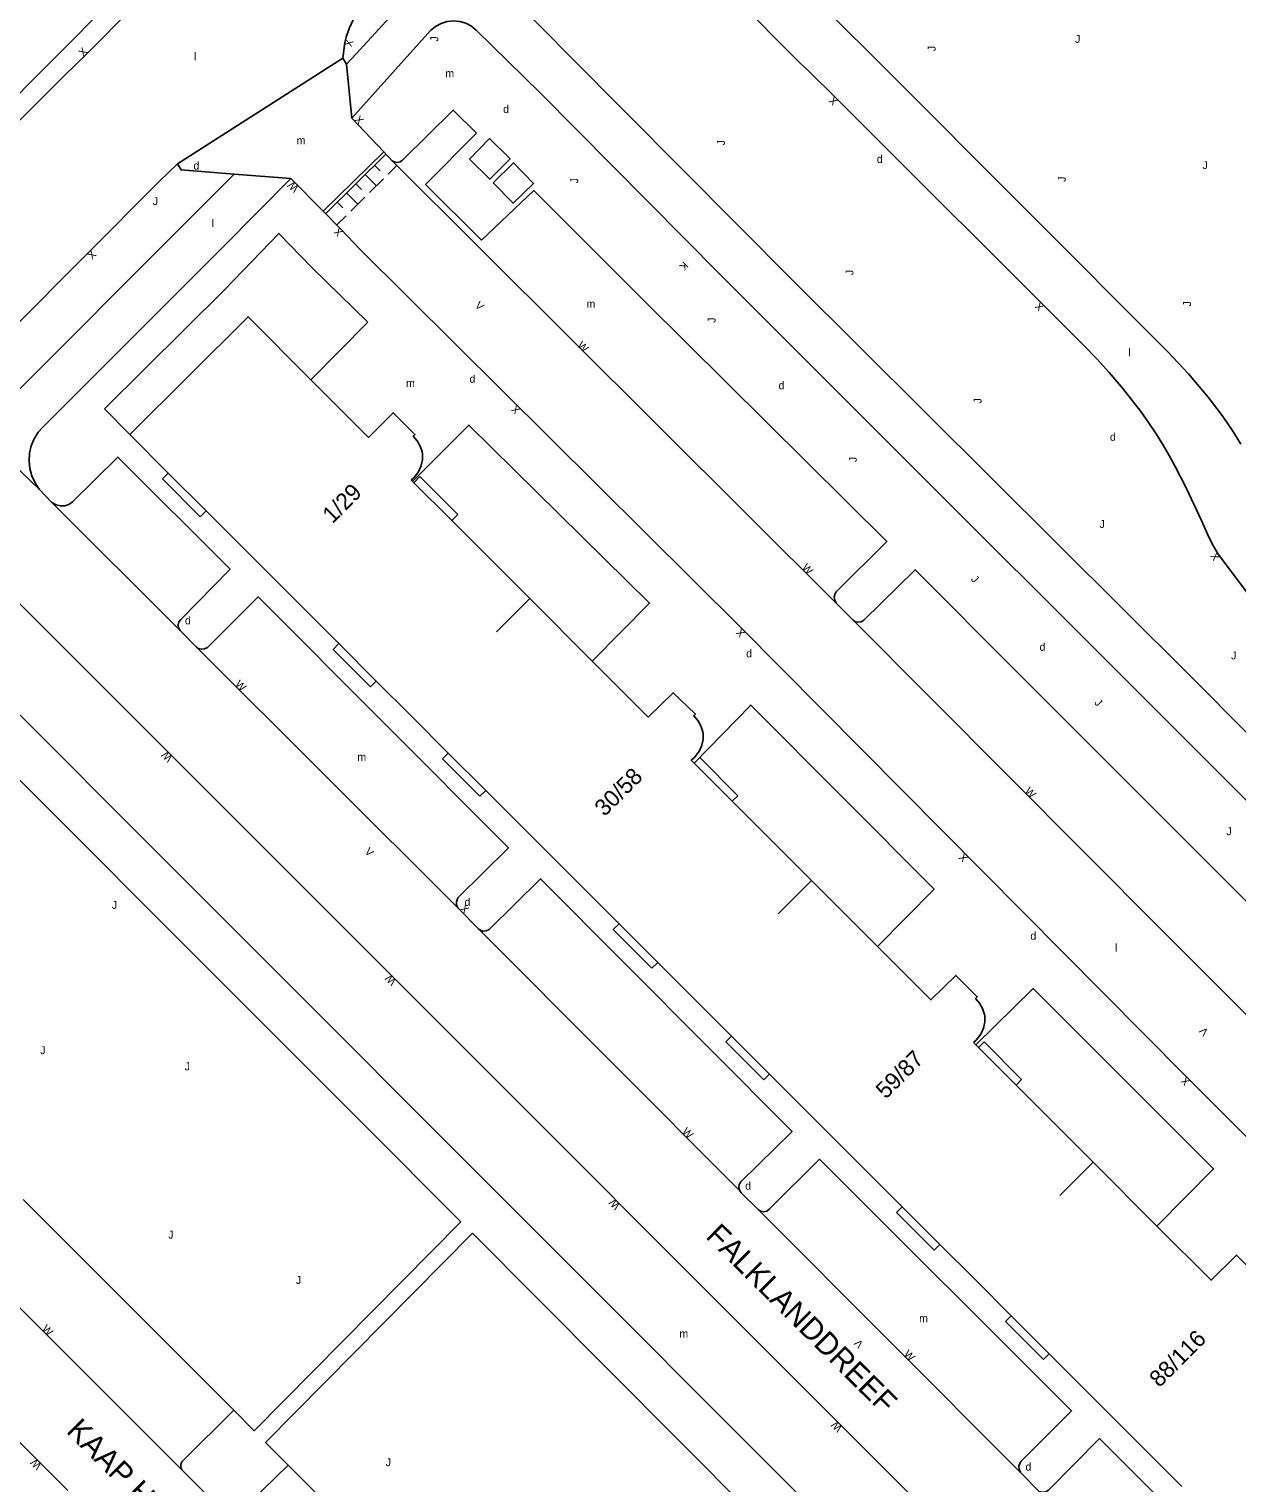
# Model space of a CAD drawing. Extents: x 134999 to 136502, y 457398 to 459002.
# Drawn here: x 135797.2 to 135874, y 458735.6 to 458828 of the extents above; entities that cross this region are included whole.
import ezdxf

# ---------------------------------------------------------------- set-up
doc = ezdxf.new("R2010")
doc.units = 0
for name, color, linetype in [('RI_DGTB_15', 7, 'Continuous'), ('RI_DGTB_2', 7, 'Continuous'), ('RI_DGTB_29', 7, 'Continuous'), ('RI_DGTB_3', 7, 'Continuous'), ('RI_DGTB_30', 7, 'Continuous'), ('RI_DGTB_31', 7, 'Continuous'), ('RI_DGTB_35', 7, 'Continuous'), ('RI_DGTB_36', 7, 'Continuous'), ('RI_DGTB_37', 7, 'Continuous'), ('RI_DGTB_43', 7, 'Continuous'), ('RI_DGTB_53', 7, 'Continuous'), ('RI_DGTB_54', 7, 'Continuous'), ('RI_DGTB_7', 7, 'Continuous')]:
    doc.layers.add(name, color=color, linetype=linetype)

msp = doc.modelspace()

# ---------------------------------------------------------------- linework, layer by layer
at = {"layer": 'RI_DGTB_15'}
for p, q in [((135829.012, 458791.832), (135826.891, 458789.711)), ((135846.918, 458773.924), (135844.797, 458771.803)), ((135864.824, 458756.016), (135862.703, 458753.895))]:
    msp.add_line(p, q, dxfattribs=at)
at = {"layer": 'RI_DGTB_2'}
for points in [[(135821.894, 458799.823), (135821.642, 458799.511), (135821.479, 458799.364)], [(135857.216, 458763.617), (135857.376, 458763.761), (135857.628, 458764.073), (135857.701, 458764.19), (135857.854, 458764.538), (135857.931, 458764.91), (135857.929, 458765.289), (135857.909, 458765.4), (135857.789, 458765.774), (135857.595, 458766.117), (135857.337, 458766.413)]]:
    msp.add_lwpolyline(points, dxfattribs=at)
at = {"layer": 'RI_DGTB_3'}
for p, q in [((135821.479, 458799.364), (135821.568, 458799.275)), ((135829.011, 458791.831), (135832.976, 458787.865)), ((135846.915, 458773.921), (135851.107, 458769.729)), ((135857.216, 458763.617), (135857.365, 458763.468)), ((135864.82, 458756.012), (135868.879, 458751.952))]:
    msp.add_line(p, q, dxfattribs=at)
for points in [[(135803.588, 458802.253), (135811.106, 458809.74), (135815.105, 458805.739)], [(135815.105, 458805.739), (135818.767, 458802.076), (135820.341, 458803.647), (135821.71, 458802.269), (135821.603, 458802.163), (135821.861, 458801.867), (135822.055, 458801.524), (135822.175, 458801.15), (135822.195, 458801.039), (135822.197, 458800.66), (135822.12, 458800.288), (135821.967, 458799.94), (135821.894, 458799.823)], [(135806.04, 458799.802), (135803.588, 458802.253)], [(135808.442, 458797.401), (135806.04, 458799.802)], [(135821.568, 458799.275), (135821.644, 458799.199)], [(135821.644, 458799.199), (135824.053, 458796.789)], [(135816.876, 458788.971), (135808.442, 458797.401)], [(135824.053, 458796.789), (135829.011, 458791.831)], [(135819.254, 458786.594), (135816.876, 458788.971)], [(135832.976, 458787.865), (135836.542, 458784.298), (135838.121, 458785.851), (135839.543, 458784.491), (135839.436, 458784.385), (135839.694, 458784.089), (135839.888, 458783.746), (135840.008, 458783.372), (135840.028, 458783.261), (135840.03, 458782.882), (135839.953, 458782.51), (135839.8, 458782.162), (135839.727, 458782.045), (135839.475, 458781.733), (135839.279, 458781.56), (135839.458, 458781.38)], [(135821.514, 458784.334), (135819.254, 458786.594)], [(135823.837, 458782.012), (135821.514, 458784.334)], [(135826.213, 458779.638), (135823.837, 458782.012)], [(135839.458, 458781.38), (135839.469, 458781.369)], [(135839.469, 458781.369), (135841.887, 458778.95)], [(135834.688, 458771.167), (135826.213, 458779.638)], [(135841.887, 458778.95), (135846.915, 458773.921)], [(135837.149, 458768.706), (135834.688, 458771.167)], [(135851.107, 458769.729), (135854.51, 458766.324), (135856.09, 458767.884), (135857.451, 458766.525), (135857.337, 458766.413)], [(135839.425, 458766.431), (135837.149, 458768.706)], [(135841.836, 458764.021), (135839.425, 458766.431)], [(135844.248, 458761.609), (135841.836, 458764.021)], [(135857.365, 458763.468), (135857.535, 458763.298)], [(135857.535, 458763.298), (135859.918, 458760.915)], [(135852.689, 458753.172), (135844.248, 458761.609)], [(135859.918, 458760.915), (135864.82, 458756.012)], [(135855.077, 458750.786), (135852.689, 458753.172)], [(135868.879, 458751.952), (135872.317, 458748.512), (135873.93, 458750.105), (135875.293, 458748.744), (135875.139, 458748.592)], [(135857.336, 458748.528), (135855.077, 458750.786)], [(135859.62, 458746.245), (135857.336, 458748.528)], [(135862.024, 458743.841), (135859.62, 458746.245)], [(135870.462, 458735.407), (135862.024, 458743.841)]]:
    msp.add_lwpolyline(points, dxfattribs=at)
at = {"layer": 'RI_DGTB_31'}
for p, q in [((135819.87, 458820.074), (135816.043, 458816.297)), ((135819.155, 458819.369), (135819.507, 458819.013)), ((135820.566, 458819.357), (135820.006, 458818.804)), ((135817.969, 458818.198), (135818.32, 458817.842)), ((135818.562, 458818.783), (135819.265, 458818.071)), ((135819.71, 458818.511), (135818.82, 458817.632)), ((135817.376, 458817.613), (135818.079, 458816.901)), ((135818.524, 458817.34), (135817.633, 458816.461)), ((135816.783, 458817.027), (135817.134, 458816.671)), ((135817.337, 458816.169), (135816.756, 458815.595))]:
    msp.add_line(p, q, dxfattribs=at)
for points in [[(135825.174, 458819.769), (135826.471, 458818.48), (135827.763, 458819.781), (135826.465, 458821.069), (135825.174, 458819.769)], [(135826.682, 458818.267), (135827.951, 458816.958), (135829.255, 458818.223), (135827.986, 458819.532), (135826.682, 458818.267)]]:
    msp.add_lwpolyline(points, dxfattribs=at)
at = {"layer": 'RI_DGTB_53'}
for p, q in [((135846.188, 458825.88), (135840.566, 458831.538)), ((135802.749, 458830.161), (135798.551, 458825.922)), ((135825.617, 458827.952), (135829.693, 458823.949)), ((135817.369, 458825.792), (135817.695, 458822.374)), ((135815.181, 458812.863), (135818.72, 458809.393)), ((135809.631, 458811.487), (135801.981, 458803.898)), ((135796.824, 458753.63), (135797.276, 458753.178))]:
    msp.add_line(p, q, dxfattribs=at)
for points in [[(135837.643, 458839.429), (135851.501, 458825.621), (135869.561, 458807.511), (135870.234, 458806.823), (135870.882, 458806.112), (135872.121, 458804.641), (135872.968, 458803.544), (135873.37, 458802.98), (135873.751, 458802.401), (135874.214, 458801.638)], [(135817.369, 458825.792), (135817.971, 458826.459), (135822.021, 458830.883)], [(135799.451, 458825.084), (135800.812, 458826.421), (135803.837, 458829.451)], [(135831.56, 458826.298), (135828.209, 458829.693)], [(135818.162, 458829.217), (135817.814, 458828.66), (135817.537, 458828.066), (135817.355, 458827.508)], [(135822.71, 458827.943), (135823.02, 458828.202), (135823.375, 458828.394), (135823.76, 458828.514), (135824.162, 458828.555), (135824.564, 458828.516), (135824.95, 458828.399), (135825.306, 458828.208), (135825.617, 458827.952)], [(135817.355, 458827.508), (135817.26, 458827.186), (135817.129, 458826.188)], [(135817.695, 458822.374), (135822.71, 458827.943)], [(135817.129, 458826.188), (135806.62, 458819.47)], [(135817.129, 458826.188), (135817.369, 458825.792)], [(135875.83, 458790.577), (135875.624, 458790.855), (135875.536, 458790.965), (135872.771, 458794.651), (135872.472, 458795.169), (135872.202, 458795.702), (135871.711, 458796.791), (135870.731, 458798.861), (135870.033, 458800.238), (135869.663, 458800.916), (135869.271, 458801.581), (135868.816, 458802.306), (135868.342, 458803.019), (135867.847, 458803.718), (135867.331, 458804.401), (135866.599, 458805.316), (135865.844, 458806.212), (135865.057, 458807.08), (135864.231, 458807.911), (135848.471, 458823.661), (135846.771, 458825.332), (135846.188, 458825.88)], [(135819.731, 458820.222), (135817.695, 458822.374)], [(135825.629, 458821.408), (135822.392, 458818.142), (135825.955, 458814.613), (135829.267, 458817.772)], [(135815.893, 458816.449), (135819.731, 458820.222)], [(135820.259, 458819.663), (135819.731, 458820.222)], [(135806.62, 458819.47), (135805.474, 458818.368)], [(135810.23, 458818.797), (135806.852, 458819.075), (135806.62, 458819.47)], [(135810.23, 458818.797), (135808.497, 458817.061)], [(135809.537, 458814.196), (135813.83, 458818.531)], [(135813.83, 458818.531), (135810.23, 458818.797)], [(135813.83, 458818.531), (135815.893, 458816.449)], [(135815.893, 458816.449), (135817.011, 458815.321), (135818.224, 458814.015)], [(135815.181, 458812.863), (135813.068, 458815.041), (135809.631, 458811.487)], [(135810.203, 458740.251), (135811.495, 458738.944), (135824.637, 458752.229)], [(135825.374, 458751.49), (135812.228, 458738.202), (135813.662, 458736.752)], [(135799.644, 458735.14), (135797.855, 458736.942), (135789.643, 458745.127), (135787.887, 458746.901)]]:
    msp.add_lwpolyline(points, dxfattribs=at)
at = {"layer": 'RI_DGTB_54'}
for p, q in [((135820.259, 458819.663), (135848.496, 458791.545)), ((135797.861, 458798.755), (135798.625, 458797.968)), ((135798.625, 458797.968), (135806.788, 458789.804)), ((135849.563, 458790.456), (135848.496, 458791.545)), ((135807.833, 458788.747), (135806.788, 458789.804)), ((135807.833, 458788.747), (135824.445, 458772.184)), ((135825.77, 458770.823), (135824.445, 458772.184)), ((135825.77, 458770.823), (135842.357, 458754.198)), ((135842.357, 458754.198), (135842.434, 458754.106)), ((135842.434, 458754.106), (135842.451, 458754.072)), ((135842.451, 458754.072), (135843.55, 458752.976)), ((135810.203, 458740.251), (135797.276, 458753.178)), ((135860.203, 458736.295), (135843.55, 458752.976)), ((135809.784, 458733.562), (135806.922, 458736.432)), ((135860.203, 458736.295), (135861.388, 458735.086))]:
    msp.add_line(p, q, dxfattribs=at)
for points in [[(135798.551, 458825.922), (135784.591, 458811.908), (135785.432, 458811.073)], [(135874.825, 458783.062), (135870.914, 458786.979), (135845.806, 458811.996), (135831.56, 458826.298)], [(135799.451, 458825.084), (135787.743, 458813.357), (135785.432, 458811.073)], [(135938.331, 458715.33), (135921.645, 458731.787), (135878.785, 458774.776), (135841.11, 458812.439), (135829.693, 458823.949)], [(135825.629, 458821.408), (135824.155, 458822.882), (135820.925, 458819.699), (135820.767, 458819.586), (135820.578, 458819.544), (135820.387, 458819.582), (135820.259, 458819.663)], [(135805.474, 458818.368), (135796.024, 458808.874), (135795.563, 458808.354), (135795.164, 458807.784), (135794.834, 458807.173), (135794.576, 458806.528), (135794.394, 458805.857), (135794.29, 458805.17), (135794.265, 458804.475), (135794.321, 458803.782), (135794.457, 458803.093)], [(135848.496, 458791.545), (135848.395, 458791.733), (135848.37, 458791.945), (135848.424, 458792.152), (135848.49, 458792.258), (135851.699, 458795.454), (135836.359, 458810.682), (135829.267, 458817.772)], [(135808.497, 458817.061), (135794.559, 458803.138), (135794.457, 458803.093)], [(135809.537, 458814.196), (135798.099, 458802.775), (135797.777, 458802.408), (135797.52, 458801.994), (135797.334, 458801.544), (135797.224, 458801.069), (135797.192, 458800.582), (135797.241, 458800.097), (135797.368, 458799.626), (135797.57, 458799.183), (135797.842, 458798.778), (135797.861, 458798.755)], [(135911.012, 458721.301), (135889.825, 458742.367), (135880.417, 458751.795), (135870.622, 458761.572), (135842.406, 458790.011), (135818.224, 458814.015)], [(135815.105, 458805.739), (135818.72, 458809.393)], [(135801.981, 458803.898), (135803.588, 458802.253)], [(135797.861, 458798.755), (135795.706, 458800.828), (135795.295, 458801.321), (135794.948, 458801.861), (135794.671, 458802.44), (135794.469, 458803.049), (135794.457, 458803.093)], [(135832.976, 458787.865), (135836.626, 458791.531), (135825.147, 458802.864), (135821.568, 458799.275)], [(135806.788, 458789.804), (135806.688, 458789.974), (135806.664, 458790.17), (135806.718, 458790.36), (135806.828, 458790.501), (135809.963, 458793.699), (135802.833, 458800.829), (135799.941, 458797.981), (135799.716, 458797.82), (135799.454, 458797.731), (135799.178, 458797.719), (135798.91, 458797.787), (135798.672, 458797.928), (135798.625, 458797.968)], [(135873.297, 458707.697), (135855.451, 458725.501), (135846.971, 458734.015), (135791.526, 458789.516), (135794.367, 458792.345), (135794.524, 458792.587), (135794.609, 458792.864), (135794.616, 458793.153), (135794.543, 458793.432), (135794.414, 458793.659)], [(135876.87, 458711.25), (135848.59, 458739.485), (135820.233, 458767.879), (135794.414, 458793.659)], [(135900.986, 458739.004), (135900.933, 458739.228), (135900.96, 458739.457), (135901.065, 458739.666), (135904.246, 458742.892), (135859.954, 458787.188), (135853.516, 458793.667), (135850.248, 458790.461), (135850.072, 458790.359), (135849.87, 458790.332), (135849.673, 458790.384), (135849.563, 458790.456)], [(135824.445, 458772.184), (135824.358, 458772.364), (135824.348, 458772.564), (135824.417, 458772.752), (135824.471, 458772.825), (135827.662, 458775.99), (135811.743, 458791.935), (135808.525, 458788.726), (135808.346, 458788.629), (135808.143, 458788.608), (135807.948, 458788.666), (135807.833, 458788.747)], [(135900.986, 458739.004), (135869.217, 458770.739), (135849.563, 458790.456)], [(135774.154, 458776.301), (135787.297, 458789.573), (135818.325, 458758.553), (135824.637, 458752.229)], [(135851.107, 458769.729), (135854.71, 458773.355), (135843.054, 458785.067), (135839.458, 458781.38)], [(135842.357, 458754.198), (135842.302, 458754.392), (135842.326, 458754.592), (135842.425, 458754.767), (135842.446, 458754.79), (135845.683, 458757.97), (135829.692, 458774.017), (135826.442, 458770.79), (135826.247, 458770.708), (135826.035, 458770.703), (135825.836, 458770.777), (135825.77, 458770.823)], [(135806.922, 458736.432), (135784.09, 458759.236), (135772.047, 458771.308)], [(135868.879, 458751.952), (135872.475, 458755.585), (135861.003, 458767.06), (135857.365, 458763.468)], [(135860.203, 458736.295), (135860.115, 458736.491), (135860.105, 458736.705), (135860.173, 458736.909), (135860.231, 458736.994), (135863.448, 458740.199), (135847.421, 458756.197), (135844.229, 458753.018), (135844.072, 458752.901), (135843.882, 458752.856), (135843.69, 458752.89), (135843.55, 458752.976)], [(135825.374, 458751.49), (135829.491, 458747.366), (135843.066, 458733.724), (135846.165, 458730.636), (135839.121, 458723.624), (135845.581, 458717.141), (135852.534, 458724.07), (135865.035, 458711.775), (135875.738, 458701.024)], [(135806.922, 458736.432), (135806.838, 458736.602), (135806.83, 458736.792), (135806.9, 458736.969), (135806.975, 458737.055), (135810.203, 458740.251)], [(135878.209, 458718.309), (135878.141, 458718.533), (135878.152, 458718.767), (135878.24, 458718.984), (135878.256, 458719.009), (135881.454, 458722.194), (135865.23, 458738.44), (135861.99, 458735.171), (135861.807, 458735.066), (135861.598, 458735.035), (135861.388, 458735.086)], [(135813.662, 458736.752), (135810.425, 458733.597), (135810.256, 458733.493), (135810.059, 458733.463), (135809.866, 458733.512), (135809.784, 458733.562)], [(135813.662, 458736.752), (135822.533, 458727.835), (135847.262, 458703.062), (135847.952, 458702.362)]]:
    msp.add_lwpolyline(points, dxfattribs=at)
at = {"layer": 'RI_DGTB_7'}
for p, q in [((135806.04, 458799.802), (135805.672, 458799.434)), ((135808.074, 458797.033), (135805.672, 458799.434)), ((135821.644, 458799.199), (135822.033, 458799.588)), ((135822.033, 458799.588), (135824.442, 458797.178)), ((135808.442, 458797.401), (135808.074, 458797.033)), ((135818.886, 458786.226), (135816.508, 458788.603)), ((135819.254, 458786.594), (135818.886, 458786.226)), ((135823.837, 458782.012), (135823.47, 458781.645)), ((135825.845, 458779.27), (135823.47, 458781.645)), ((135839.469, 458781.369), (135839.824, 458781.722)), ((135839.824, 458781.722), (135842.241, 458779.304)), ((135841.887, 458778.95), (135842.241, 458779.304)), ((135834.688, 458771.167), (135834.32, 458770.798)), ((135836.781, 458768.338), (135834.32, 458770.798)), ((135843.881, 458761.242), (135841.469, 458763.654)), ((135857.535, 458763.298), (135857.889, 458763.651)), ((135857.889, 458763.651), (135860.273, 458761.267)), ((135859.918, 458760.915), (135860.273, 458761.267)), ((135854.709, 458750.418), (135852.322, 458752.805)), ((135855.077, 458750.786), (135854.709, 458750.418)), ((135859.62, 458746.245), (135859.253, 458745.878)), ((135861.657, 458743.474), (135859.253, 458745.878))]:
    msp.add_line(p, q, dxfattribs=at)
for points in [[(135824.053, 458796.789), (135824.442, 458797.178)], [(135816.876, 458788.971), (135816.508, 458788.603)], [(135826.213, 458779.638), (135825.845, 458779.27)], [(135837.149, 458768.706), (135836.781, 458768.338)], [(135841.836, 458764.021), (135841.469, 458763.654)], [(135844.248, 458761.609), (135843.881, 458761.242)], [(135852.689, 458753.172), (135852.322, 458752.805)], [(135862.024, 458743.841), (135861.657, 458743.474)]]:
    msp.add_lwpolyline(points, dxfattribs=at)

# ---------------------------------------------------------------- texts
at = {"layer": 'RI_DGTB_29'}
for p in [(135827.32, 458822.696), (135807.64, 458819.1), (135825.189, 458805.547), (135844.828, 458805.136), (135807.099, 458790.196), (135842.769, 458788.099), (135861.418, 458788.512), (135824.871, 458772.301), (135860.831, 458770.152), (135842.705, 458754.26), (135860.523, 458736.409)]:
    msp.add_text('d', height=0.5, dxfattribs=at).set_placement(p)
for p in [(135851.071, 458819.522), (135865.891, 458801.862)]:
    msp.add_text('d', height=0.5, rotation=359.99973, dxfattribs=at).set_placement(p)
at = {"layer": 'RI_DGTB_30'}
for s, height, rotation, p in [('X', 0.5, 253.63479, (135817.33, 458827.426)), ('X', 0.5, 45.38676, (135800.636, 458826.243)), ('X', 0.5, 135.77484, (135848.648, 458823.489)), ('X', 0.5, 313.06875, (135817.831, 458822.244)), ('W', 0.499, 136.04164, (135814.372, 458817.956)), ('X', 0.5, 134.73852, (135817.187, 458815.143)), ('X', 0.499, 225.22468, (135801.155, 458814.021)), ('K', 0.5, 225.13904, (135838.795, 458813.298)), ('V', 0.5, 315.14166, (135825.486, 458810.421)), ('X', 0.5, 135.00981, (135861.738, 458810.405)), ('W', 0.5, 315.14166, (135832, 458807.887)), ('X', 0.5, 135.14168, (135828.456, 458803.856)), ('W', 0.499, 313.26953, (135846.275, 458793.769)), ('X', 0.5, 121.60907, (135872.905, 458794.437)), ('X', 0.499, 133.26953, (135842.746, 458789.66)), ('W', 0.5, 316.04483, (135810.241, 458786.337)), ('W', 0.5, 135.09848, (135806.357, 458781.742)), ('W', 0.499, 314.90585, (135860.437, 458779.548)), ('V', 0.5, 316.04483, (135818.481, 458775.7)), ('X', 0.499, 133.26953, (135856.912, 458775.372)), ('X', 0.5, 316.04483, (135824.538, 458772.078)), ('W', 0.5, 135.09848, (135820.569, 458767.544)), ('V', 0.499, 133.26953, (135872.191, 458764.323)), ('X', 0.499, 133.26953, (135871.02, 458761.165)), ('W', 0.5, 315.14355, (135838.654, 458757.91)), ('W', 0.5, 133.5666, (135834.799, 458753.277)), ('W', 0.499, 315.44674, (135797.97, 458745.371)), ('V', 0.5, 133.5666, (135850.25, 458744.476)), ('W', 0.5, 315.14355, (135852.745, 458743.765)), ('W', 0.5, 133.5666, (135848.922, 458739.146)), ('W', 0.5, 134.79002, (135798.031, 458736.765))]:
    msp.add_text(s, height=height, rotation=rotation, dxfattribs=at).set_placement(p)
at = {"layer": 'RI_DGTB_31'}
for rotation, p in [(90, (135823.199, 458827.232)), (359.99973, (135863.671, 458827.152)), (90, (135854.808, 458826.622)), (90, (135841.411, 458820.638)), (359.99973, (135871.771, 458819.132)), (90, (135832.093, 458818.225)), (90, (135863.081, 458818.315)), (90, (135849.582, 458812.395)), (90, (135871.04, 458810.401)), (90, (135840.82, 458809.362)), (90, (135857.727, 458804.234)), (90, (135849.795, 458800.508)), (313.65567, (135857.021, 458793.028)), (313.65567, (135864.868, 458785.179)), (359.99963, (135873.29, 458776.79))]:
    msp.add_text('J', height=0.5, rotation=rotation, dxfattribs=at).set_placement(p)
for p in [(135805.05, 458816.842), (135865.233, 458796.319), (135873.588, 458787.968), (135802.456, 458772.113), (135797.906, 458762.877), (135807.081, 458761.849), (135806.037, 458751.155), (135814.153, 458748.273), (135819.859, 458736.691)]:
    msp.add_text('J', height=0.5, dxfattribs=at).set_placement(p)
at = {"layer": 'RI_DGTB_35'}
msp.add_text('1/29', height=1.054, rotation=44.9922, dxfattribs=at).set_placement((135816.473, 458796.552))
at = {"layer": 'RI_DGTB_36'}
for s, p in [('30/58', (135833.769, 458777.936)), ('59/87', (135851.644, 458759.98)), ('88/116', (135869.03, 458741.646))]:
    msp.add_text(s, height=1.054, rotation=44.9922, dxfattribs=at).set_placement(p)
at = {"layer": 'RI_DGTB_37'}
for s, rotation, p in [('FALKLANDDREEF', 315.09303, (135840.133, 458751.242)), ('KAAP HOORNDREEF', 314.77712, (135799.495, 458738.864))]:
    msp.add_text(s, height=1.4, rotation=rotation, dxfattribs=at).set_placement(p)
at = {"layer": 'RI_DGTB_43'}
for s, p in [('l', (135807.678, 458826.042)), ('m', (135823.649, 458824.969)), ('m', (135814.199, 458820.707)), ('l', (135808.788, 458815.439)), ('m', (135832.623, 458810.319)), ('l', (135867.053, 458807.234)), ('m', (135821.151, 458805.282)), ('m', (135818.058, 458781.518)), ('l', (135866.211, 458769.384)), ('m', (135853.761, 458745.843)), ('m', (135838.526, 458744.867))]:
    msp.add_text(s, height=0.5, dxfattribs=at).set_placement(p)

doc.saveas('drawing.dxf')
